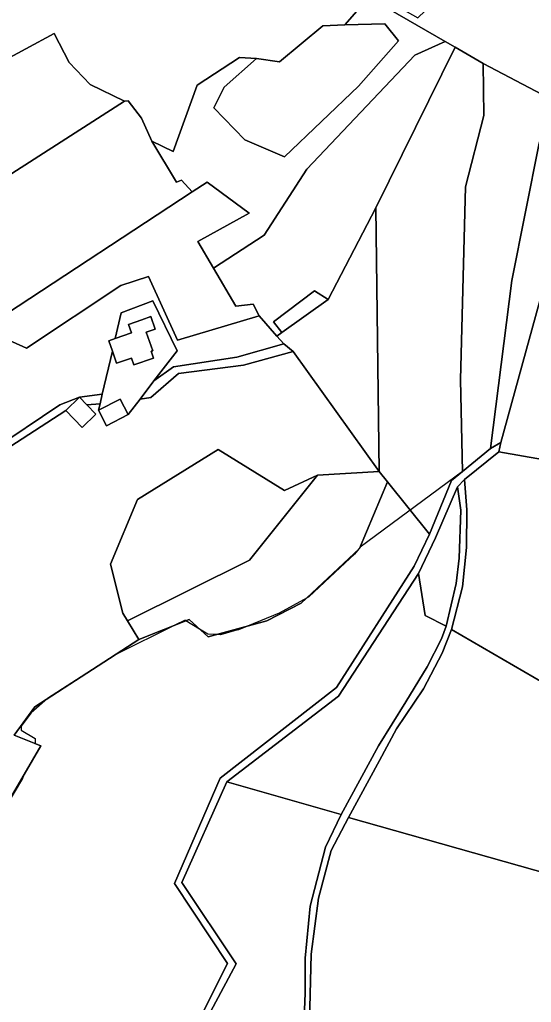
# Model space of a CAD drawing. Extents: x -477304 to -465429, y -1159113 to -1149210.
# Drawn here: x -474428.7 to -474257.1, y -1151224.6 to -1150895 of the extents above; entities that cross this region are included whole.
import ezdxf

# ---------------------------------------------------------------- set-up
doc = ezdxf.new("R2010")
doc.units = 0
for name, color, linetype in [('BPEJ_s', 7, 'Continuous'), ('ostatni_s', 7, 'Continuous'), ('PUPFL_s', 7, 'Continuous'), ('trav_porost_s', 7, 'Continuous'), ('voda_s', 7, 'Continuous')]:
    doc.layers.add(name, color=color, linetype=linetype)

msp = doc.modelspace()

# ---------------------------------------------------------------- linework, layer by layer
at = {"layer": 'BPEJ_s'}
for points in [[(-474254.41, -1150936.33), (-474263.59, -1150982.49), (-474270.77, -1151038.8), (-474280.22, -1151046.51), (-474314.51, -1151071.95), (-474314.97, -1151072.52), (-474315.43, -1151073.09), (-474316.37, -1151074.27), (-474319.53, -1151077.21), (-474331.71, -1151088.55), (-474332.28, -1151088.87), (-474341.73, -1151094.09), (-474352.35, -1151098.41), (-474355.36, -1151099.63), (-474356.78, -1151100.03), (-474361.33, -1151101.33), (-474362.67, -1151101.27), (-474365.59, -1151101.12), (-474368.4, -1151099.4), (-474372.93, -1151096.64), (-474373.26, -1151096.43), (-474376.69, -1151098.12), (-474396.47, -1151107.88), (-474419.4, -1151122.72), (-474424.83, -1151127.54), (-474428.24, -1151132.02), (-474428.24, -1151133.3)], [(-474254.41, -1150936.33), (-474263.59, -1150982.49), (-474270.77, -1151038.8), (-474280.22, -1151046.51), (-474314.51, -1151071.95), (-474314.97, -1151072.52), (-474315.43, -1151073.09), (-474316.37, -1151074.27), (-474319.53, -1151077.21), (-474331.71, -1151088.55), (-474332.28, -1151088.87), (-474341.73, -1151094.09), (-474352.35, -1151098.41), (-474355.36, -1151099.63), (-474356.78, -1151100.03), (-474361.33, -1151101.33), (-474362.67, -1151101.27)], [(-474362.67, -1151101.27), (-474365.59, -1151101.12), (-474368.4, -1151099.4), (-474372.93, -1151096.64), (-474373.26, -1151096.43), (-474376.69, -1151098.12), (-474396.47, -1151107.88), (-474419.4, -1151122.72), (-474424.83, -1151127.54), (-474428.24, -1151132.02), (-474428.24, -1151133.3), (-474423.55, -1151136.07), (-474423.55, -1151137.56), (-474423.61, -1151137.74), (-474421.57, -1151138.55), (-474427.57, -1151148.8), (-474427.81, -1151149.49), (-474433.74, -1151159.53)], [(-474428.24, -1151133.3), (-474423.55, -1151136.07), (-474423.55, -1151137.56), (-474423.61, -1151137.74), (-474421.57, -1151138.55), (-474427.57, -1151148.8), (-474427.81, -1151149.49), (-474433.74, -1151159.53)]]:
    msp.add_lwpolyline(points, dxfattribs=at)
at = {"layer": 'ostatni_s'}
for points in [[(-474490.56, -1150942.72), (-474462.88, -1150926.23), (-474445.8, -1150915.08), (-474417.12, -1150899.65), (-474412.08, -1150909.3), (-474405.08, -1150916.73), (-474393.52, -1150922.25), (-474472.42, -1150972.86)], [(-474384.65, -1151006.21), (-474383.86, -1151008.47), (-474390.38, -1151010.75), (-474391.17, -1151008.48), (-474396.2, -1151010.24), (-474397.63, -1151006.14), (-474398.84, -1151002.7), (-474396.65, -1151001.93), (-474391.25, -1151000.05), (-474392.25, -1150997.2), (-474387.71, -1150995.62), (-474384.69, -1150994.56), (-474383.23, -1150998.73), (-474386.26, -1150999.78), (-474384.09, -1151006.01)], [(-474377.07, -1151011.42), (-474355.86, -1151008.14), (-474340.16, -1151003.68), (-474337.02, -1151006.28), (-474353.68, -1151010.84), (-474375.48, -1151013.71), (-474384.7, -1151021.72), (-474388.34, -1151022.24), (-474383.67, -1151016.15)], [(-474415.23, -1151024.21), (-474408.64, -1151021.63), (-474413.24, -1151026.09), (-474436.27, -1151040.95), (-474438.24, -1151039.56)], [(-474407.76, -1151031.74), (-474413.24, -1151026.09), (-474408.64, -1151021.63), (-474406.2, -1151024.15), (-474403.16, -1151027.28)], [(-474401.76, -1151023.79), (-474406.2, -1151024.15), (-474408.64, -1151021.63), (-474401.01, -1151020.6)], [(-474402.26, -1151025.94), (-474395.05, -1151022.22), (-474392.34, -1151027.46), (-474399.55, -1151031.18)]]:
    msp.add_lwpolyline(points, close=True, dxfattribs=at)
msp.add_lwpolyline([(-474333.5, -1151235.38), (-474332.97, -1151221.56), (-474332.9, -1151209.77), (-474331.25, -1151192.4), (-474326.14, -1151172.52), (-474320.91, -1151161.59), (-474308.3, -1151138.54), (-474299.22, -1151123.84), (-474292.02, -1151112.08), (-474287.26, -1151102.67), (-474285.68, -1151098.44), (-474282.34, -1151084.12), (-474281.24, -1151075.65), (-474280.75, -1151059.48), (-474281.81, -1151051.63), (-474279.48, -1151049.19), (-474278.74, -1151059.36), (-474278.8, -1151072.01), (-474280.12, -1151085.18), (-474283.88, -1151099.52), (-474286.97, -1151107.46), (-474293.21, -1151119.43), (-474302.28, -1151132.86), (-474308, -1151143.48), (-474318.47, -1151162.56), (-474324.2, -1151173.73), (-474328.51, -1151189.72), (-474330.96, -1151208.42), (-474331.59, -1151235.38)], dxfattribs=at)
at = {"layer": 'PUPFL_s'}
for points in [[(-474312.54, -1150888.56), (-474319.64, -1150896.68), (-474327.06, -1150896.99), (-474341.59, -1150909.09), (-474349.28, -1150907.98), (-474354.96, -1150907.66), (-474369.22, -1150916.94), (-474377.28, -1150939.22), (-474384.44, -1150935.67), (-474387.88, -1150928.03), (-474392.29, -1150922.14), (-474393.52, -1150922.25), (-474405.08, -1150916.73), (-474412.08, -1150909.3), (-474417.12, -1150899.65), (-474445.8, -1150915.08), (-474462.88, -1150926.23), (-474473.75, -1150912.01), (-474467.81, -1150908.61), (-474429.22, -1150885.86)], [(-474331.59, -1151235.38), (-474330.96, -1151208.42), (-474328.51, -1151189.72), (-474324.2, -1151173.73), (-474318.47, -1151162.56), (-474250.77, -1151181.78), (-474194.98, -1151186.84), (-474154, -1151099.74), (-474152.39, -1151096.72), (-474149.42, -1151057.96), (-474148.43, -1151048.03), (-474100.96, -1151014.94), (-474051.39, -1151026.47), (-474013.74, -1151027.68), (-473977.35, -1151029.12), (-473927.19, -1151019.55)], [(-474440.02, -1151170.08), (-474421.57, -1151138.55), (-474430.56, -1151134.97), (-474423.61, -1151125.44), (-474388.77, -1151102.9), (-474371.9, -1151096.23), (-474365.49, -1151102.05), (-474345.77, -1151096.58), (-474334.31, -1151090.76), (-474314.71, -1151072.42), (-474305.31, -1151050.04), (-474291.22, -1151067.56), (-474296.35, -1151078.25), (-474322.42, -1151119.03), (-474361.51, -1151149.44), (-474376.8, -1151184.8), (-474359.03, -1151211.56), (-474368.84, -1151231.12)]]:
    msp.add_lwpolyline(points, dxfattribs=at)
for points in [[(-474129.08, -1150992.9), (-474121.41, -1150998.64), (-474102.76, -1151003.58), (-474050.94, -1151012.29), (-474029.34, -1151008.1), (-473978.48, -1151007.36), (-473977.35, -1151029.12), (-474013.74, -1151027.68), (-474051.39, -1151026.47), (-474100.96, -1151014.94), (-474148.43, -1151048.03), (-474149.42, -1151057.96), (-474183.11, -1151049.25), (-474219.55, -1151048.42), (-474267.95, -1151039.93), (-474267.29, -1151036.78), (-474237.52, -1150928.62), (-474217.18, -1150906.33), (-474193.41, -1150895.52), (-474183.88, -1150901.95), (-474173.79, -1150911.93), (-474155.04, -1150928.81), (-474139, -1150951.98), (-474133.43, -1150969.52)], [(-474282.67, -1150904.2), (-474309.22, -1150958.13), (-474325.26, -1150988.85), (-474329.84, -1150985.98), (-474343.62, -1150996.3), (-474340.76, -1150999.9), (-474342.43, -1151001.09), (-474348.33, -1150994.34), (-474350.4, -1150990.36), (-474356.23, -1150991.11), (-474363.74, -1150978.34), (-474346.68, -1150967.26), (-474332.4, -1150945.14), (-474296.15, -1150906.83), (-474286.04, -1150902.26)], [(-474272.98, -1150927.13), (-474279.13, -1150951), (-474280.9, -1151015.82), (-474280.22, -1151046.51), (-474283.92, -1151049.53), (-474291.22, -1151067.56), (-474305.31, -1151050.04), (-474308.17, -1151046.48), (-474309.22, -1150958.13), (-474282.67, -1150904.2), (-474273.2, -1150909.65)], [(-474267.29, -1151036.78), (-474270.77, -1151038.8), (-474263.59, -1150982.49), (-474254.41, -1150936.33), (-474251.85, -1150928.52), (-474246.89, -1150923.57), (-474237.52, -1150928.62)], [(-474325.26, -1150988.85), (-474309.22, -1150958.13), (-474308.17, -1151046.48), (-474337.02, -1151006.28), (-474340.16, -1151003.68), (-474342.43, -1151001.09), (-474340.76, -1150999.9)], [(-474343.62, -1150996.3), (-474329.84, -1150985.98), (-474325.26, -1150988.85), (-474340.76, -1150999.9)], [(-474280.12, -1151085.18), (-474278.8, -1151072.01), (-474278.74, -1151059.36), (-474279.48, -1151049.19), (-474267.95, -1151039.93), (-474219.55, -1151048.42), (-474183.11, -1151049.25), (-474200.45, -1151052.04), (-474212.44, -1151059.38), (-474217.71, -1151081.19), (-474220.63, -1151098.57), (-474200.45, -1151097.96), (-474208.23, -1151109.34), (-474226.79, -1151109.56), (-474231.2, -1151125.21), (-474235.75, -1151125.07), (-474241.77, -1151158.63), (-474250.77, -1151181.78), (-474238.84, -1151125.69), (-474283.88, -1151099.52)], [(-474365.49, -1151102.05), (-474371.9, -1151096.23), (-474388.77, -1151102.9), (-474392.54, -1151096.65), (-474351.63, -1151076.32), (-474328.8, -1151047.74), (-474308.17, -1151046.48), (-474305.31, -1151050.04), (-474314.71, -1151072.42), (-474334.31, -1151090.76), (-474345.77, -1151096.58)], [(-474282.34, -1151084.12), (-474285.68, -1151098.44), (-474292.74, -1151094.79), (-474294.89, -1151080.74), (-474289.25, -1151068.74), (-474281.81, -1151051.63), (-474280.75, -1151059.48), (-474281.24, -1151075.65)], [(-474320.91, -1151161.59), (-474359.19, -1151150.59), (-474321.82, -1151121.9), (-474294.89, -1151080.74), (-474292.74, -1151094.79), (-474285.68, -1151098.44), (-474287.26, -1151102.67), (-474292.02, -1151112.08), (-474299.22, -1151123.84), (-474308.3, -1151138.54)], [(-474308, -1151143.48), (-474302.28, -1151132.86), (-474293.21, -1151119.43), (-474286.97, -1151107.46), (-474283.88, -1151099.52), (-474238.84, -1151125.69), (-474250.77, -1151181.78), (-474318.47, -1151162.56)], [(-474378.88, -1151346.98), (-474384.99, -1151352.39), (-474387.44, -1151353.94), (-474400.58, -1151356.01), (-474393.35, -1151291.21), (-474380.17, -1151268.01), (-474367.39, -1151261.37), (-474361.87, -1151241.79), (-474366.39, -1151230.88), (-474356.12, -1151211.67), (-474374.29, -1151184.39), (-474359.19, -1151150.59), (-474320.91, -1151161.59), (-474326.14, -1151172.52), (-474331.25, -1151192.4), (-474332.9, -1151209.77), (-474332.97, -1151221.56), (-474333.5, -1151235.38), (-474336.16, -1151249.93), (-474337.79, -1151256.22), (-474357.58, -1151289.53), (-474365.96, -1151314.05), (-474371.9, -1151335.16)]]:
    msp.add_lwpolyline(points, close=True, dxfattribs=at)
at = {"layer": 'trav_porost_s'}
for points in [[(-474246.89, -1150923.57), (-474273.2, -1150909.65), (-474282.67, -1150904.2), (-474286.04, -1150902.26), (-474305, -1150891.36), (-474308.06, -1150890.16), (-474305.89, -1150888.24), (-474295.11, -1150894.38), (-474280.05, -1150879.76), (-474269.14, -1150864.54), (-474277.85, -1150856.57), (-474293.53, -1150877.09), (-474299.74, -1150882.8), (-474294.44, -1150870.03), (-474298.08, -1150865.28), (-474307.46, -1150869.31), (-474312.2, -1150866.33), (-474308.34, -1150862.88), (-474287.3, -1150837.1), (-474296.57, -1150827.72), (-474273.49, -1150807.15), (-474272.17, -1150806.18), (-474264.31, -1150804.58), (-474230.85, -1150764.89)], [(-474305, -1150891.36), (-474286.04, -1150902.26), (-474296.15, -1150906.83), (-474332.4, -1150945.14), (-474346.68, -1150967.26), (-474363.74, -1150978.34), (-474369.01, -1150969.36), (-474351.72, -1150959.91), (-474365.88, -1150949.44), (-474370.86, -1150952.71), (-474374.42, -1150948.77), (-474376.11, -1150949.51), (-474384.44, -1150935.67), (-474377.28, -1150939.22), (-474369.22, -1150916.94), (-474354.96, -1150907.66), (-474349.28, -1150907.98), (-474360.08, -1150917.61), (-474363.55, -1150924.48), (-474353.21, -1150935.29), (-474339.84, -1150941), (-474315.09, -1150917.28), (-474301.64, -1150902), (-474306.21, -1150896.32), (-474319.64, -1150896.68), (-474312.54, -1150888.56)], [(-474434.55, -1151001.45), (-474426.38, -1151005.11), (-474394.78, -1150984.16), (-474385.55, -1150981.08), (-474375.8, -1151002.46), (-474348.33, -1150994.34), (-474342.43, -1151001.09), (-474340.16, -1151003.68), (-474355.86, -1151008.14), (-474377.07, -1151011.42), (-474383.67, -1151016.15), (-474375.94, -1151006.07), (-474384.11, -1150989.3), (-474394.63, -1150993.33), (-474396.65, -1151001.93), (-474398.84, -1151002.7), (-474397.63, -1151006.14), (-474401.01, -1151020.6), (-474408.64, -1151021.63), (-474415.23, -1151024.21), (-474438.24, -1151039.56)], [(-474436.27, -1151040.95), (-474413.24, -1151026.09), (-474407.76, -1151031.74), (-474403.16, -1151027.28), (-474406.2, -1151024.15), (-474401.76, -1151023.79), (-474402.26, -1151025.94), (-474399.55, -1151031.18), (-474392.34, -1151027.46), (-474388.34, -1151022.24), (-474384.7, -1151021.72), (-474375.48, -1151013.71), (-474353.68, -1151010.84), (-474337.02, -1151006.28), (-474308.17, -1151046.48), (-474328.8, -1151047.74), (-474339.86, -1151052.9), (-474362.13, -1151039.16), (-474389.2, -1151055.97), (-474398.26, -1151077.62), (-474394.13, -1151094.01), (-474392.54, -1151096.65), (-474388.77, -1151102.9), (-474423.61, -1151125.44), (-474430.56, -1151134.97), (-474421.57, -1151138.55), (-474440.02, -1151170.08)]]:
    msp.add_lwpolyline(points, dxfattribs=at)
for points in [[(-474341.59, -1150909.09), (-474327.06, -1150896.99), (-474319.64, -1150896.68), (-474306.21, -1150896.32), (-474301.64, -1150902), (-474315.09, -1150917.28), (-474339.84, -1150941), (-474353.21, -1150935.29), (-474363.55, -1150924.48), (-474360.08, -1150917.61), (-474349.28, -1150907.98)], [(-474254.41, -1150936.33), (-474263.59, -1150982.49), (-474270.77, -1151038.8), (-474280.22, -1151046.51), (-474280.9, -1151015.82), (-474279.13, -1150951), (-474272.98, -1150927.13), (-474273.2, -1150909.65), (-474246.89, -1150923.57), (-474251.85, -1150928.52)], [(-474458.83, -1150990.42), (-474462.98, -1150988.82), (-474472.42, -1150972.86), (-474393.52, -1150922.25), (-474392.29, -1150922.14), (-474387.88, -1150928.03), (-474384.44, -1150935.67), (-474376.11, -1150949.51), (-474374.42, -1150948.77), (-474370.86, -1150952.71), (-474433.19, -1150993.59), (-474443.3, -1150985.01), (-474455.44, -1150990.95)], [(-474351.72, -1150959.91), (-474369.01, -1150969.36), (-474363.74, -1150978.34), (-474356.23, -1150991.11), (-474350.4, -1150990.36), (-474348.33, -1150994.34), (-474375.8, -1151002.46), (-474385.55, -1150981.08), (-474394.78, -1150984.16), (-474426.38, -1151005.11), (-474434.55, -1151001.45), (-474433.19, -1150993.59), (-474370.86, -1150952.71), (-474365.88, -1150949.44)], [(-474383.86, -1151008.47), (-474384.65, -1151006.21), (-474384.09, -1151006.01), (-474386.26, -1150999.78), (-474383.23, -1150998.73), (-474384.69, -1150994.56), (-474387.71, -1150995.62), (-474392.25, -1150997.2), (-474391.25, -1151000.05), (-474396.65, -1151001.93), (-474394.63, -1150993.33), (-474384.11, -1150989.3), (-474375.94, -1151006.07), (-474383.67, -1151016.15), (-474388.34, -1151022.24), (-474392.34, -1151027.46), (-474395.05, -1151022.22), (-474402.26, -1151025.94), (-474401.76, -1151023.79), (-474401.01, -1151020.6), (-474397.63, -1151006.14), (-474396.2, -1151010.24), (-474391.17, -1151008.48), (-474390.38, -1151010.75)], [(-474328.8, -1151047.74), (-474351.63, -1151076.32), (-474392.54, -1151096.65), (-474394.13, -1151094.01), (-474398.26, -1151077.62), (-474389.2, -1151055.97), (-474362.13, -1151039.16), (-474339.86, -1151052.9)]]:
    msp.add_lwpolyline(points, close=True, dxfattribs=at)
at = {"layer": 'voda_s'}
msp.add_lwpolyline([(-474368.84, -1151231.12), (-474359.03, -1151211.56), (-474376.8, -1151184.8), (-474361.51, -1151149.44), (-474322.42, -1151119.03), (-474296.35, -1151078.25), (-474291.22, -1151067.56), (-474283.92, -1151049.53), (-474280.22, -1151046.51), (-474270.77, -1151038.8), (-474267.29, -1151036.78), (-474267.95, -1151039.93), (-474279.48, -1151049.19), (-474281.81, -1151051.63), (-474289.25, -1151068.74), (-474294.89, -1151080.74), (-474321.82, -1151121.9), (-474359.19, -1151150.59), (-474374.29, -1151184.39), (-474356.12, -1151211.67), (-474366.39, -1151230.88)], dxfattribs=at)

doc.saveas('drawing.dxf')
